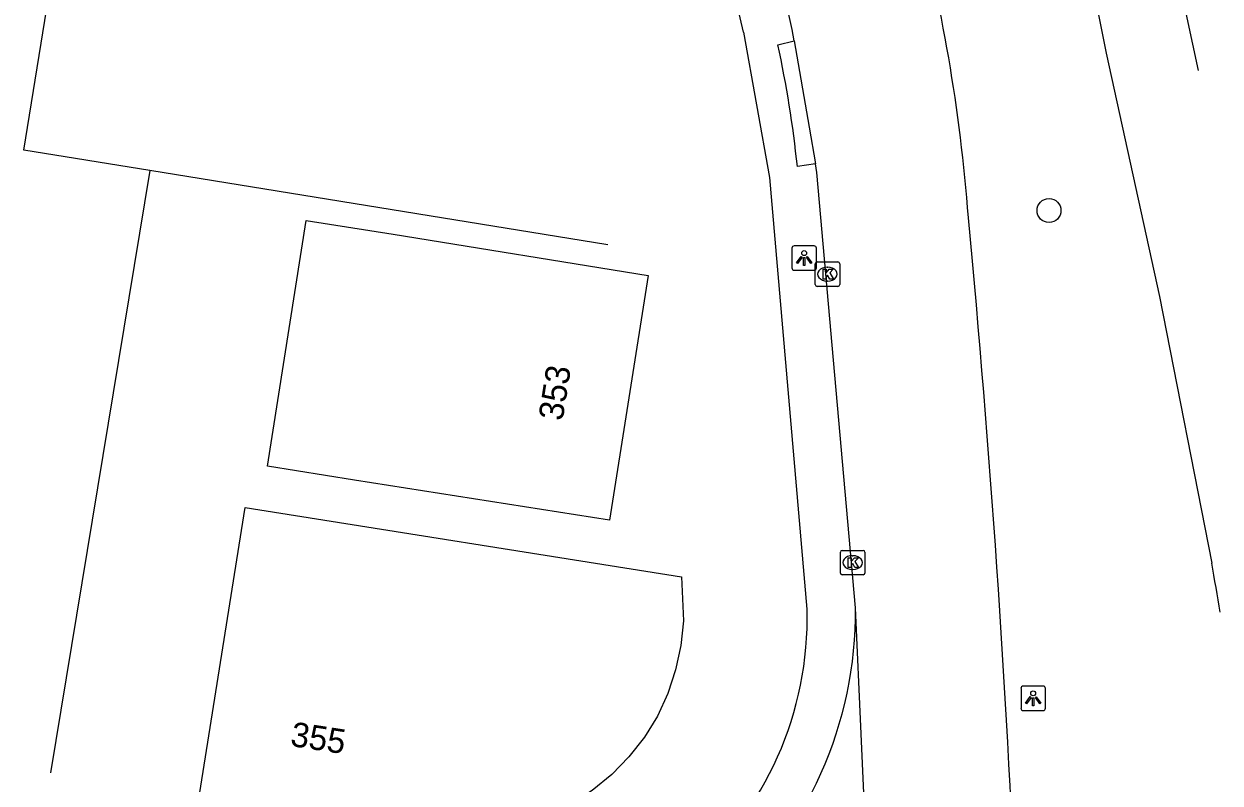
# Model space of a CAD drawing. Extents: x 154324 to 155743, y 382939 to 384183.
# Drawn here: x 155348.25 to 155397.07, y 383390.76 to 383421.74 of the extents above; entities that cross this region are included whole.
import ezdxf

# ---------------------------------------------------------------- set-up
doc = ezdxf.new("R2010")
doc.units = 0
for name, color, linetype in [('IMGEO_Boom', 7, 'Continuous'), ('IMGEO_Fietspad_gesloten', 7, 'Continuous'), ('IMGEO_Hek', 7, 'Continuous'), ('IMGEO_Kolk', 7, 'Continuous'), ('IMGEO_Lichtpunt', 7, 'Continuous'), ('IMGEO_Pand', 7, 'Continuous'), ('IMGEO_Pand_nummerreeks', 7, 'Continuous'), ('IMGEO_Rijbaan_lokaal_gesloten', 7, 'Continuous'), ('IMGEO_Rijbaan_lokaal_open', 7, 'Continuous'), ('IMGEO_Voetpad_open', 7, 'Continuous')]:
    doc.layers.add(name, color=color, linetype=linetype)

msp = doc.modelspace()

# ---------------------------------------------------------------- linework, layer by layer
at = {"layer": 'IMGEO_Boom'}
msp.add_circle((155390.09, 383414.125), 0.489, dxfattribs=at)
at = {"layer": 'IMGEO_Fietspad_gesloten'}
for points in [[(155391.049, 383427.415), (155392.42, 383420.546), (155394.603, 383410.617), (155396.734, 383399.741)], [(155396.197, 383419.838), (155395.459, 383423.267)]]:
    msp.add_lwpolyline(points, dxfattribs=at)
msp.add_arc((155282.089, 383379.399), 116.435, 9.06123, 10.0617, dxfattribs=at)
at = {"layer": 'IMGEO_Hek'}
for points in [[(155353.397, 383415.758), (155348.254, 383416.592), (155350.587, 383431.051)], [(155353.397, 383415.758), (155349.344, 383391.187)], [(155372.086, 383412.727), (155353.397, 383415.758)]]:
    msp.add_lwpolyline(points, dxfattribs=at)
at = {"layer": 'IMGEO_Kolk'}
for p, q in [((155380.547, 383411.103), (155380.547, 383411.955)), ((155380.622, 383412.029), (155381.474, 383412.029)), ((155381.548, 383411.955), (155381.548, 383411.103)), ((155381.035, 383411.809), (155381.06, 383411.809)), ((155381.474, 383411.029), (155380.622, 383411.029)), ((155381.058, 383411.249), (155381.033, 383411.249)), ((155381.574, 383399.334), (155381.574, 383400.186)), ((155381.649, 383400.26), (155382.501, 383400.26)), ((155382.575, 383400.186), (155382.575, 383399.334)), ((155382.062, 383400.04), (155382.087, 383400.04)), ((155382.501, 383399.26), (155381.649, 383399.26)), ((155382.085, 383399.48), (155382.06, 383399.48))]:
    msp.add_line(p, q, dxfattribs=at)
for points in [[(155380.547, 383411.103), (155380.547, 383411.955)], [(155380.622, 383412.029), (155381.474, 383412.029)], [(155381.548, 383411.955), (155381.548, 383411.103)], [(155380.868, 383411.729), (155380.991, 383411.729), (155380.991, 383411.578), (155381.121, 383411.729), (155381.285, 383411.729), (155381.139, 383411.578), (155381.292, 383411.329), (155381.14, 383411.329), (155381.055, 383411.493), (155380.991, 383411.426), (155380.991, 383411.329), (155380.868, 383411.329), (155380.868, 383411.729)], [(155381.474, 383411.029), (155380.622, 383411.029)], [(155381.574, 383399.334), (155381.574, 383400.186)], [(155381.649, 383400.26), (155382.501, 383400.26)], [(155382.575, 383400.186), (155382.575, 383399.334)], [(155381.895, 383399.96), (155382.018, 383399.96), (155382.018, 383399.809), (155382.148, 383399.96), (155382.312, 383399.96), (155382.166, 383399.809), (155382.319, 383399.56), (155382.167, 383399.56), (155382.082, 383399.724), (155382.018, 383399.657), (155382.018, 383399.56), (155381.895, 383399.56), (155381.895, 383399.96)], [(155382.501, 383399.26), (155381.649, 383399.26)]]:
    msp.add_lwpolyline(points, dxfattribs=at)
for centre, start, end in [((155380.624, 383411.953), 91.552, 178.448), ((155380.624, 383411.953), 91.552, 178.448), ((155381.472, 383411.953), 1.552, 88.448), ((155381.472, 383411.953), 1.552, 88.448), ((155380.624, 383411.105), 181.552, 268.448), ((155380.624, 383411.105), 181.552, 268.448), ((155381.472, 383411.105), 271.552, 358.448), ((155381.472, 383411.105), 271.552, 358.448), ((155381.651, 383400.184), 91.552, 178.448), ((155381.651, 383400.184), 91.552, 178.448), ((155382.499, 383400.184), 1.552, 88.448), ((155382.499, 383400.184), 1.552, 88.448), ((155381.651, 383399.336), 181.552, 268.448), ((155381.651, 383399.336), 181.552, 268.448), ((155382.499, 383399.336), 271.552, 358.448), ((155382.499, 383399.336), 271.552, 358.448)]:
    msp.add_arc(centre, 0.0765, start, end, dxfattribs=at)
for centre, major_axis, ratio, start_param, end_param in [((155381.034, 383411.529), (-0.387, 0.002), 0.722429, 4.712389, 7.853982), ((155381.059, 383411.529), (-0.39, 0.002), 0.717154, 1.570796, 4.712389), ((155382.061, 383399.76), (-0.387, 0.002), 0.722429, 4.712389, 7.853982), ((155382.086, 383399.76), (-0.39, 0.002), 0.717154, 1.570796, 4.712389)]:
    msp.add_ellipse(centre, major_axis=major_axis, ratio=ratio, start_param=start_param, end_param=end_param, dxfattribs=at)
at = {"layer": 'IMGEO_Lichtpunt'}
for p, q in [((155379.6, 383412.59), (155379.6, 383411.783)), ((155379.6, 383412.59), (155379.6, 383411.783)), ((155380.502, 383412.685), (155379.694, 383412.685)), ((155380.502, 383412.685), (155379.694, 383412.685)), ((155380.596, 383411.783), (155380.596, 383412.59)), ((155380.596, 383411.783), (155380.596, 383412.59)), ((155379.694, 383411.689), (155380.502, 383411.689)), ((155379.694, 383411.689), (155380.502, 383411.689)), ((155388.947, 383394.626), (155388.947, 383393.819)), ((155388.947, 383394.626), (155388.947, 383393.819)), ((155389.849, 383394.721), (155389.041, 383394.721)), ((155389.849, 383394.721), (155389.041, 383394.721)), ((155389.943, 383393.819), (155389.943, 383394.626)), ((155389.943, 383393.819), (155389.943, 383394.626)), ((155389.041, 383393.725), (155389.849, 383393.725)), ((155389.041, 383393.725), (155389.849, 383393.725))]:
    msp.add_line(p, q, dxfattribs=at)
for points in [[(155379.974, 383412.254), (155380.013, 383412.226), (155379.825, 383411.964), (155379.787, 383411.991), (155379.974, 383412.254)], [(155380.076, 383412.206), (155380.123, 383412.206), (155380.123, 383411.884), (155380.076, 383411.884), (155380.076, 383412.206)], [(155380.186, 383412.226), (155380.224, 383412.253), (155380.411, 383411.991), (155380.372, 383411.963), (155380.186, 383412.226)], [(155389.321, 383394.29), (155389.36, 383394.262), (155389.172, 383394), (155389.134, 383394.027), (155389.321, 383394.29)], [(155389.423, 383394.242), (155389.47, 383394.242), (155389.47, 383393.92), (155389.423, 383393.92), (155389.423, 383394.242)], [(155389.533, 383394.262), (155389.571, 383394.289), (155389.758, 383394.027), (155389.719, 383393.999), (155389.533, 383394.262)]]:
    msp.add_lwpolyline(points, dxfattribs=at)
for centre in [(155380.099, 383412.388), (155389.446, 383394.424)]:
    msp.add_circle(centre, 0.0994, dxfattribs=at)
for centre, start, end in [((155379.694, 383412.59), 90, 180), ((155379.694, 383412.59), 90, 180), ((155380.502, 383412.59), 0, 90), ((155380.502, 383412.59), 0, 90), ((155379.694, 383411.783), 180, 270), ((155379.694, 383411.783), 180, 270), ((155380.502, 383411.783), 270, 0), ((155380.502, 383411.783), 270, 360), ((155389.041, 383394.626), 90, 180), ((155389.041, 383394.626), 90, 180), ((155389.849, 383394.626), 0, 90), ((155389.849, 383394.626), 0, 90), ((155389.041, 383393.819), 180, 270), ((155389.041, 383393.819), 180, 270), ((155389.849, 383393.819), 270, 0), ((155389.849, 383393.819), 270, 360)]:
    msp.add_arc(centre, 0.0946, start, end, dxfattribs=at)
at = {"layer": 'IMGEO_Pand'}
for points in [[(155373.726, 383411.47), (155372.155, 383401.491), (155361.747, 383403.13), (155358.19, 383403.69), (155359.772, 383413.719), (155363.328, 383413.159), (155373.726, 383411.47)], [(155375.089, 383399.177), (155375.169, 383397.39), (155375.062, 383396.372), (155374.853, 383395.378), (155374.537, 383394.413), (155374.109, 383393.498), (155373.58, 383392.642), (155372.947, 383391.834), (155372.244, 383391.114), (155371.443, 383390.465), (155370.598, 383389.917), (155369.674, 383389.463), (155368.725, 383389.125), (155367.735, 383388.897), (155366.71, 383388.776), (155365.709, 383388.768), (155364.71, 383388.866), (155355.426, 383390.304), (155357.286, 383402.004), (155375.089, 383399.177)]]:
    msp.add_lwpolyline(points, dxfattribs=at)
at = {"layer": 'IMGEO_Rijbaan_lokaal_gesloten'}
msp.add_lwpolyline([(155383.12, 383377.352), (155382.189, 383397.912)], dxfattribs=at)
msp.add_arc((155366.094, 383397.738), 16.096, 261.6031, 0.62, dxfattribs=at)
at = {"layer": 'IMGEO_Rijbaan_lokaal_open'}
for points in [[(155379.69, 383421.052), (155379.61, 383421.518)], [(155379.69, 383421.052), (155380.297, 383417.532), (155380.555, 383416.035)], [(155382.189, 383397.912), (155380.615, 383415.683), (155380.555, 383416.035)]]:
    msp.add_lwpolyline(points, dxfattribs=at)
for centre, radius, start, end in [((155326.335, 383409.358), 54.645, 12.8574, 53.718), ((155318.229, 383408.711), 68.76, 4.27157, 15.2271), ((154843.279, 383362.211), 545.965, 2.42265, 5.42556)]:
    msp.add_arc(centre, radius, start, end, dxfattribs=at)
at = {"layer": 'IMGEO_Voetpad_open'}
for points in [[(155380.219, 383397.854), (155378.698, 383415.475), (155377.629, 383421.408)], [(155379.024, 383420.888), (155379.69, 383421.052)], [(155380.555, 383416.035), (155379.819, 383415.926)]]:
    msp.add_lwpolyline(points, dxfattribs=at)
for centre, radius, start, end in [((155326.36, 383409.367), 52.663, 13.2166, 54.1334), ((155333.621, 383411.069), 46.453, 6.0018, 12.2031), ((155366.279, 383397.518), 13.944, 259.7627, 1.3812)]:
    msp.add_arc(centre, radius, start, end, dxfattribs=at)

# ---------------------------------------------------------------- texts
at = {"layer": 'IMGEO_Pand_nummerreeks'}
for s, rotation, p in [('353', 81.05, (155370.237, 383405.514)), ('355', 351.1928, (155359.095, 383392.286))]:
    msp.add_text(s, height=1, rotation=rotation, dxfattribs=at).set_placement(p)

doc.saveas('drawing.dxf')
